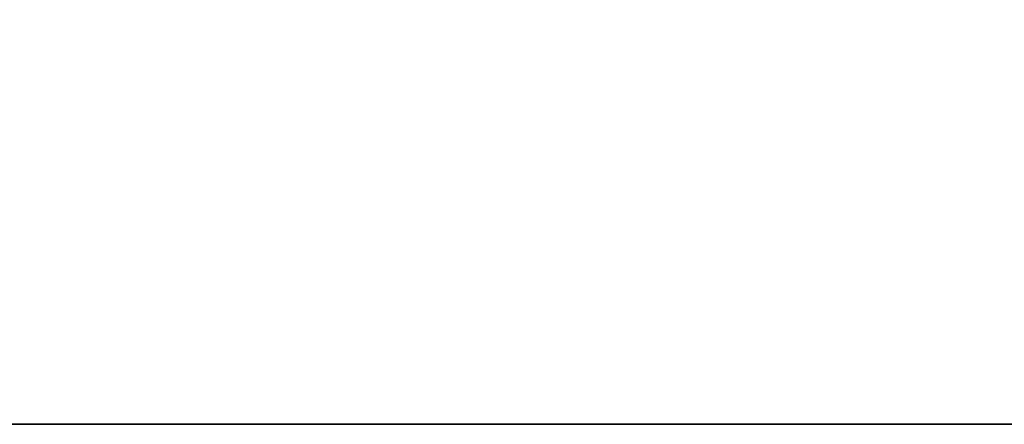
# Model space of a CAD drawing. Header units: millimetres. Extents: x -150 to 150, y -85 to 1149.
# Tile 727 of 1056: x -51.691 to -50.718, y 1007.9 to 1008.3. Entities that reach past the tile are written whole.
import ezdxf

# ---------------------------------------------------------------- set-up
doc = ezdxf.new("R2010")
doc.units = ezdxf.units.MM
doc.header["$LTSCALE"] = 21.359881
doc.layers.add('9022', color=7, linetype='CONTINUOUS')
doc.layers.add('9025', color=7, linetype='CONTINUOUS')

msp = doc.modelspace()

# ---------------------------------------------------------------- linework, layer by layer
at = {"layer": '9022', "linetype": 'CONTINUOUS'}
for points in [[(-57.6942, 1007.9, 161.3017), (-46.58738, 1007.9, 157.18449), (-68.23326, 1007.9, 433.8322), (-57.6942, 1007.9, 161.3017)], [(-68.23326, 1007.9, 433.8322), (-46.58738, 1007.9, 157.18449), (-46.46939, 1007.9, 442.85394), (-68.23326, 1007.9, 433.8322)]]:
    msp.add_3dface(points, dxfattribs=at)
at = {"layer": '9025', "linetype": 'CONTINUOUS'}
for points in [[(-57.6942, 1007.9, 161.3017), (-68.23326, 1009.4, 166.1678), (-46.46939, 1009.4, 157.14606), (-57.6942, 1007.9, 161.3017)], [(-68.23326, 1007.9, 433.8322), (-46.46939, 1007.9, 442.85394), (-57.6942, 1009.4, 438.6983), (-68.23326, 1007.9, 433.8322)], [(-46.58738, 1007.9, 157.18449), (-57.6942, 1007.9, 161.3017), (-46.46939, 1009.4, 157.14606), (-46.58738, 1007.9, 157.18449)], [(-46.46939, 1007.9, 442.85394), (-46.58738, 1009.4, 442.81551), (-57.6942, 1009.4, 438.6983), (-46.46939, 1007.9, 442.85394)]]:
    msp.add_3dface(points, dxfattribs=at)

doc.saveas('drawing.dxf')
